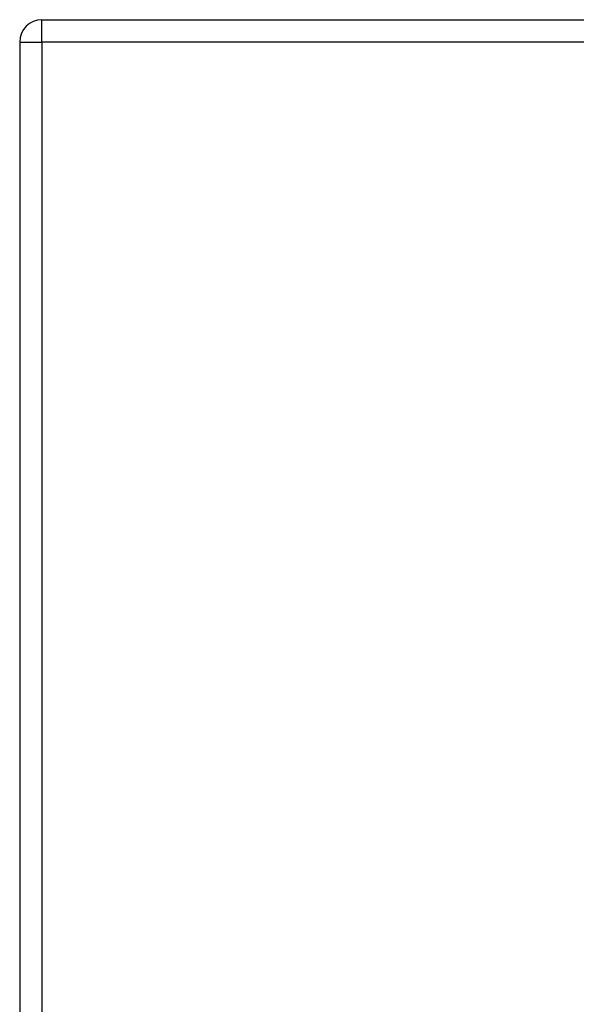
# Model space of a CAD drawing. Header units: inches. Extents: x 19 to 626, y 56 to 294.
# Tile 259 of 372: x 268.19 to 270.67, y 193.62 to 197.99. Entities that reach past the tile are written whole.
import ezdxf

# ---------------------------------------------------------------- set-up
doc = ezdxf.new("R2010")
doc.units = ezdxf.units.IN
doc.header["$MEASUREMENT"] = 0
doc.layers.add('Visible Edges(ANSI)', color=7, linetype='Continuous', lineweight=25)
doc.layers.add('Visible Tangent Edges(ANSI)', color=7, linetype='Continuous', lineweight=25)

msp = doc.modelspace()

# ---------------------------------------------------------------- linework, layer by layer
at = {"layer": 'Visible Edges(ANSI)'}
for p, q in [((268.2915, 197.9884), (333.8965, 197.9884)), ((268.1925, 197.8894), (268.1925, 161.1694))]:
    msp.add_line(p, q, dxfattribs=at)
msp.add_arc((268.2915, 197.8894), 0.099, 90, 180, dxfattribs=at)
at = {"layer": 'Visible Tangent Edges(ANSI)'}
for p, q in [((268.2915, 197.8894), (268.2915, 197.9884)), ((268.1925, 197.8894), (268.2915, 197.8894)), ((333.8965, 197.8894), (268.2915, 197.8894)), ((268.2915, 197.8894), (268.2915, 161.1694))]:
    msp.add_line(p, q, dxfattribs=at)

doc.saveas('drawing.dxf')
